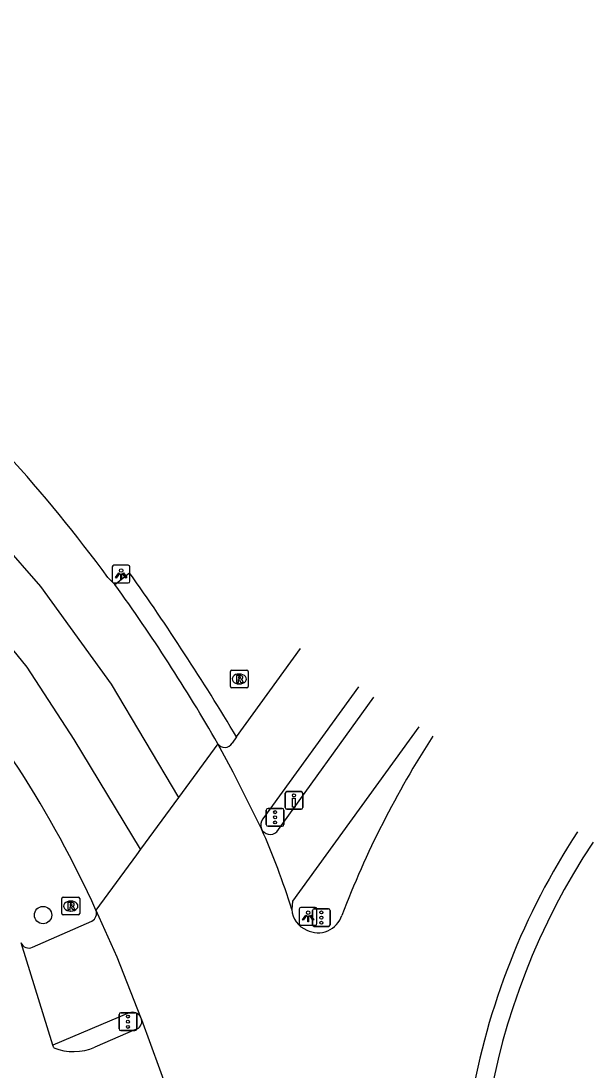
# Model space of a CAD drawing. Extents: x 159040 to 160094, y 381214 to 382518.
# Drawn here: x 160037.3 to 160069.4, y 382180.7 to 382239.7 of the extents above; entities that cross this region are included whole.
import ezdxf

# ---------------------------------------------------------------- set-up
doc = ezdxf.new("R2010")
doc.units = 0
for name, color, linetype in [('IMGEO_Boom', 7, 'Continuous'), ('IMGEO_Drukknoppaal', 7, 'Continuous'), ('IMGEO_Fietspad_gesloten', 7, 'Continuous'), ('IMGEO_Fietspad_open', 7, 'Continuous'), ('IMGEO_Lichtpunt', 7, 'Continuous'), ('IMGEO_Rijbaan_regionaal_gesloten', 7, 'Continuous'), ('IMGEO_Rioolput', 7, 'Continuous'), ('IMGEO_Verkeerseiland_open', 7, 'Continuous'), ('IMGEO_Verkeersregelinstallatiepaal', 7, 'Continuous'), ('IMGEO_Voetpad_open', 7, 'Continuous')]:
    doc.layers.add(name, color=color, linetype=linetype)

msp = doc.modelspace()

# ---------------------------------------------------------------- linework, layer by layer
at = {"layer": 'IMGEO_Boom'}
msp.add_circle((160038.523, 382189.43), 0.489, dxfattribs=at)
at = {"layer": 'IMGEO_Drukknoppaal'}
for p, q in [((160052.125, 382195.48), (160052.125, 382196.28)), ((160052.125, 382196.28), (160052.125, 382195.48)), ((160052.225, 382196.38), (160053.015, 382196.38)), ((160053.015, 382196.38), (160052.225, 382196.38)), ((160053.115, 382196.28), (160053.115, 382195.48)), ((160053.115, 382195.48), (160053.115, 382196.28)), ((160053.015, 382195.38), (160052.225, 382195.38)), ((160052.225, 382195.38), (160053.015, 382195.38))]:
    msp.add_line(p, q, dxfattribs=at)
msp.add_lwpolyline([(160052.695, 382196.005), (160052.695, 382195.505), (160052.545, 382195.505), (160052.545, 382196.005), (160052.695, 382196.005)], dxfattribs=at)
msp.add_circle((160052.62, 382196.17), 0.085, dxfattribs=at)
for centre, start, end in [((160052.225, 382196.28), 90, 180), ((160052.225, 382196.28), 90, 180), ((160053.015, 382196.28), 0, 90), ((160053.015, 382196.28), 360, 90), ((160052.225, 382195.48), 180, 270), ((160052.225, 382195.48), 180, 270), ((160053.015, 382195.48), 270, 0), ((160053.015, 382195.48), 270, 0)]:
    msp.add_arc(centre, 0.1, start, end, dxfattribs=at)
at = {"layer": 'IMGEO_Fietspad_gesloten'}
for points in [[(160039.072, 382182.114), (160037.284, 382187.872)], [(160043.716, 382183.004), (160041.428, 382182.003)], [(160039.12, 382181.961), (160039.072, 382182.114)]]:
    msp.add_lwpolyline(points, dxfattribs=at)
for centre, radius, start, end in [((160043.626, 382183.437), 0.442, 281.70486, 15.72983), ((160040.223, 382184.762), 3.011, 248.49938, 293.58568)]:
    msp.add_arc(centre, radius, start, end, dxfattribs=at)
at = {"layer": 'IMGEO_Fietspad_open'}
for points in [[(160051.649, 382194.116), (160057.107, 382201.693)], [(160059.625, 382200.023), (160052.545, 382190.208), (160052.49, 382189.753)]]:
    msp.add_lwpolyline(points, dxfattribs=at)
msp.add_arc((160051.28, 382194.506), 0.537, 204.04596, 313.46233, dxfattribs=at)
at = {"layer": 'IMGEO_Lichtpunt'}
for p, q in [((160042.409, 382209.015), (160042.409, 382208.208)), ((160042.409, 382209.015), (160042.409, 382208.208)), ((160043.311, 382209.11), (160042.503, 382209.11)), ((160043.311, 382209.11), (160042.503, 382209.11)), ((160043.405, 382208.208), (160043.405, 382209.015)), ((160043.405, 382208.208), (160043.405, 382209.015)), ((160042.503, 382208.114), (160043.311, 382208.114)), ((160042.503, 382208.114), (160043.311, 382208.114)), ((160052.915, 382189.765), (160052.915, 382188.958)), ((160052.915, 382189.765), (160052.915, 382188.958)), ((160053.817, 382189.86), (160053.009, 382189.86)), ((160053.817, 382189.86), (160053.009, 382189.86)), ((160053.911, 382188.958), (160053.911, 382189.765)), ((160053.911, 382188.958), (160053.911, 382189.765)), ((160053.009, 382188.864), (160053.817, 382188.864)), ((160053.009, 382188.864), (160053.817, 382188.864))]:
    msp.add_line(p, q, dxfattribs=at)
for points in [[(160042.783, 382208.679), (160042.822, 382208.651), (160042.634, 382208.389), (160042.596, 382208.416), (160042.783, 382208.679)], [(160042.885, 382208.631), (160042.932, 382208.631), (160042.932, 382208.309), (160042.885, 382208.309), (160042.885, 382208.631)], [(160042.995, 382208.651), (160043.033, 382208.678), (160043.22, 382208.416), (160043.181, 382208.388), (160042.995, 382208.651)], [(160053.289, 382189.429), (160053.328, 382189.401), (160053.14, 382189.139), (160053.102, 382189.166), (160053.289, 382189.429)], [(160053.391, 382189.381), (160053.438, 382189.381), (160053.438, 382189.059), (160053.391, 382189.059), (160053.391, 382189.381)], [(160053.501, 382189.401), (160053.539, 382189.428), (160053.726, 382189.166), (160053.687, 382189.138), (160053.501, 382189.401)]]:
    msp.add_lwpolyline(points, dxfattribs=at)
for centre in [(160042.908, 382208.813), (160053.414, 382189.563)]:
    msp.add_circle(centre, 0.0994, dxfattribs=at)
for centre, start, end in [((160042.503, 382209.015), 90, 180), ((160042.503, 382209.015), 90, 180), ((160043.311, 382209.015), 0, 90), ((160043.311, 382209.015), 0, 90), ((160042.503, 382208.208), 180, 270), ((160042.503, 382208.208), 180, 270), ((160043.311, 382208.208), 270, 0), ((160043.311, 382208.208), 270, 360), ((160053.009, 382189.765), 90, 180), ((160053.009, 382189.765), 90, 180), ((160053.817, 382189.765), 0, 90), ((160053.817, 382189.765), 0, 90), ((160053.009, 382188.958), 180, 270), ((160053.009, 382188.958), 180, 270), ((160053.817, 382188.958), 270, 0), ((160053.817, 382188.958), 270, 360)]:
    msp.add_arc(centre, 0.0946, start, end, dxfattribs=at)
at = {"layer": 'IMGEO_Rijbaan_regionaal_gesloten'}
for points in [[(160044.002, 382193.144), (160040.265, 382199.308), (160037.626, 382203.382), (160034.07, 382207.743), (160030.973, 382210.899), (160027.761, 382213.883), (160024.319, 382216.81), (160019.615, 382220.31), (160011.012, 382226.564), (159985.831, 382245.041), (159951.455, 382270.099), (159951.408, 382270.111)], [(159986.376, 382249.304), (160003.384, 382236.892), (160016.21, 382227.235), (160024.574, 382221.169), (160029.802, 382216.915), (160033.984, 382212.941), (160038.375, 382207.92), (160042.349, 382202.412), (160046.13, 382196.053)], [(160042.167, 382208.411), (160042.562, 382208.02)], [(160048.338, 382199.072), (160046.13, 382196.053)], [(160050.789, 382194.287), (160049.209, 382197.463), (160048.338, 382199.072)], [(160046.13, 382196.053), (160044.002, 382193.144)], [(160044.002, 382193.144), (160043.769, 382192.825), (160041.491, 382189.71)], [(160041.491, 382189.71), (160042.661, 382187.084), (160044.002, 382183.682)], [(160044.002, 382183.682), (160044.052, 382183.557)], [(160044.052, 382183.557), (160045.568, 382179.397)]]:
    msp.add_lwpolyline(points, dxfattribs=at)
for centre, radius, start, end in [((159974.287, 382158.834), 84.056, 36.14285, 42.24704), ((159959.27, 382147.916), 102.713, 29.87071, 35.81437), ((159985.811, 382164.526), 61.111, 24.33721, 41.27742), ((160106.144, 382169.964), 54.431, 147.14245, 159.06011), ((160013.544, 382177.728), 40.76, 17.15877, 23.96994), ((160101.974, 382172.154), 39.991, 146.70363, 170.35459), ((160053.802, 382189.821), 1.313, 182.96934, 249.46562), ((160053.977, 382189.831), 1.394, 242.83178, 342.7261)]:
    msp.add_arc(centre, radius, start, end, dxfattribs=at)
at = {"layer": 'IMGEO_Rioolput'}
for p, q in [((160049.045, 382202.284), (160049.045, 382203.136)), ((160049.12, 382203.21), (160049.972, 382203.21)), ((160049.533, 382202.99), (160049.558, 382202.99)), ((160050.046, 382203.136), (160050.046, 382202.284)), ((160049.972, 382202.21), (160049.12, 382202.21)), ((160049.556, 382202.43), (160049.531, 382202.43)), ((160039.579, 382189.512), (160039.579, 382190.364)), ((160039.654, 382190.438), (160040.506, 382190.438)), ((160040.58, 382190.364), (160040.58, 382189.512)), ((160040.067, 382190.218), (160040.092, 382190.218)), ((160040.506, 382189.438), (160039.654, 382189.438)), ((160040.09, 382189.658), (160040.065, 382189.658))]:
    msp.add_line(p, q, dxfattribs=at)
for points in [[(160049.045, 382202.284), (160049.045, 382203.136)], [(160049.12, 382203.21), (160049.972, 382203.21)], [(160049.634, 382202.908), (160049.382, 382202.91), (160049.382, 382202.51)], [(160049.56, 382202.829), (160049.506, 382202.829), (160049.506, 382202.748)], [(160049.506, 382202.748), (160049.558, 382202.748)], [(160050.046, 382203.136), (160050.046, 382202.284)], [(160049.972, 382202.21), (160049.12, 382202.21)], [(160049.382, 382202.51), (160049.506, 382202.51), (160049.506, 382202.672), (160049.517, 382202.672)], [(160049.564, 382202.643), (160049.635, 382202.51), (160049.775, 382202.51), (160049.71, 382202.636)], [(160039.579, 382189.512), (160039.579, 382190.364)], [(160039.654, 382190.438), (160040.506, 382190.438)], [(160040.58, 382190.364), (160040.58, 382189.512)], [(160040.168, 382190.136), (160039.916, 382190.138), (160039.916, 382189.738)], [(160039.916, 382189.738), (160040.04, 382189.738), (160040.04, 382189.9), (160040.051, 382189.9)], [(160040.094, 382190.057), (160040.04, 382190.057), (160040.04, 382189.976)], [(160040.04, 382189.976), (160040.092, 382189.976)], [(160040.098, 382189.871), (160040.169, 382189.738), (160040.309, 382189.738), (160040.244, 382189.864)], [(160040.506, 382189.438), (160039.654, 382189.438)]]:
    msp.add_lwpolyline(points, dxfattribs=at)
for centre, radius, start, end in [((160049.122, 382203.134), 0.0765, 91.55205, 178.44795), ((160049.122, 382203.134), 0.0765, 91.55205, 178.44795), ((160049.542, 382202.937), 0.19, 274.7715, 282.96867), ((160049.566, 382202.733), 0.0964, 77.00612, 93.18647), ((160049.58, 382202.79), 0.0378, 276.66336, 79.67722), ((160049.633, 382202.798), 0.109, 350.36119, 89.41601), ((160049.631, 382202.798), 0.112, 277.58423, 350.98172), ((160049.615, 382202.583), 0.108, 29.51342, 73.79051), ((160049.97, 382203.134), 0.0765, 1.55205, 88.44795), ((160049.97, 382203.134), 0.0765, 1.55205, 88.44795), ((160049.122, 382202.286), 0.0765, 181.55205, 268.44795), ((160049.122, 382202.286), 0.0765, 181.55205, 268.44795), ((160049.516, 382202.619), 0.0533, 26.02933, 88.69889), ((160049.97, 382202.286), 0.0765, 271.55205, 358.44795), ((160049.97, 382202.286), 0.0765, 271.55205, 358.44795), ((160039.656, 382190.362), 0.0765, 91.55205, 178.44795), ((160039.656, 382190.362), 0.0765, 91.55205, 178.44795), ((160040.504, 382190.362), 0.0765, 1.55205, 88.44795), ((160040.504, 382190.362), 0.0765, 1.55205, 88.44795), ((160040.05, 382189.847), 0.0533, 26.02933, 88.69889), ((160040.076, 382190.165), 0.19, 274.7715, 282.96867), ((160040.1, 382189.961), 0.0964, 77.00612, 93.18647), ((160040.114, 382190.018), 0.0378, 276.66336, 79.67722), ((160040.167, 382190.026), 0.109, 350.36119, 89.41601), ((160040.165, 382190.026), 0.112, 277.58423, 350.98172), ((160040.149, 382189.811), 0.108, 29.51342, 73.79051), ((160039.656, 382189.514), 0.0765, 181.55205, 268.44795), ((160039.656, 382189.514), 0.0765, 181.55205, 268.44795), ((160040.504, 382189.514), 0.0765, 271.55205, 358.44795), ((160040.504, 382189.514), 0.0765, 271.55205, 358.44795)]:
    msp.add_arc(centre, radius, start, end, dxfattribs=at)
for centre, major_axis, ratio, start_param, end_param in [((160049.532, 382202.71), (-0.387, 0.002), 0.722429, 4.712389, 7.853982), ((160049.557, 382202.71), (-0.39, 0.002), 0.717154, 1.570796, 4.712389), ((160040.066, 382189.938), (-0.387, 0.002), 0.722429, 4.712389, 7.853982), ((160040.091, 382189.938), (-0.39, 0.002), 0.717154, 1.570796, 4.712389)]:
    msp.add_ellipse(centre, major_axis=major_axis, ratio=ratio, start_param=start_param, end_param=end_param, dxfattribs=at)
at = {"layer": 'IMGEO_Verkeerseiland_open'}
msp.add_lwpolyline([(160042.562, 382208.02), (160043.379, 382208.685)], dxfattribs=at)
for centre, radius, start, end in [((159928.181, 382127.072), 141.178, 30.84152, 35.31605), ((160101.773, 382172.129), 38.793, 146.51653, 195.09581)]:
    msp.add_arc(centre, radius, start, end, dxfattribs=at)
at = {"layer": 'IMGEO_Verkeersregelinstallatiepaal'}
for p, q in [((160051.066, 382194.53), (160051.066, 382195.33)), ((160051.066, 382195.33), (160051.066, 382194.53)), ((160051.166, 382195.43), (160051.956, 382195.43)), ((160051.956, 382195.43), (160051.166, 382195.43)), ((160052.056, 382195.33), (160052.056, 382194.53)), ((160052.056, 382194.53), (160052.056, 382195.33)), ((160051.956, 382194.43), (160051.166, 382194.43)), ((160051.166, 382194.43), (160051.956, 382194.43)), ((160053.761, 382189.79), (160054.551, 382189.79)), ((160054.551, 382189.79), (160053.761, 382189.79)), ((160053.661, 382188.89), (160053.661, 382189.69)), ((160053.661, 382189.69), (160053.661, 382188.89)), ((160054.651, 382189.69), (160054.651, 382188.89)), ((160054.651, 382188.89), (160054.651, 382189.69)), ((160054.551, 382188.79), (160053.761, 382188.79)), ((160053.761, 382188.79), (160054.551, 382188.79)), ((160042.795, 382183.036), (160042.795, 382183.836)), ((160042.795, 382183.836), (160042.795, 382183.036)), ((160042.895, 382183.936), (160043.685, 382183.936)), ((160043.685, 382183.936), (160042.895, 382183.936)), ((160043.785, 382183.836), (160043.785, 382183.036)), ((160043.785, 382183.036), (160043.785, 382183.836)), ((160043.685, 382182.936), (160042.895, 382182.936)), ((160042.895, 382182.936), (160043.685, 382182.936))]:
    msp.add_line(p, q, dxfattribs=at)
for centre in [(160051.561, 382195.22), (160051.561, 382194.93), (160051.561, 382194.64), (160054.156, 382189.58), (160054.156, 382189.29), (160054.156, 382189), (160043.29, 382183.726), (160043.29, 382183.436), (160043.29, 382183.146)]:
    msp.add_circle(centre, 0.085, dxfattribs=at)
for centre, start, end in [((160051.166, 382195.33), 90, 180), ((160051.166, 382195.33), 90, 180), ((160051.956, 382195.33), 0, 90), ((160051.956, 382195.33), 360, 90), ((160051.166, 382194.53), 180, 270), ((160051.166, 382194.53), 180, 270), ((160051.956, 382194.53), 270, 0), ((160051.956, 382194.53), 270, 0), ((160053.761, 382189.69), 90, 180), ((160053.761, 382189.69), 90, 180), ((160054.551, 382189.69), 0, 90), ((160054.551, 382189.69), 360, 90), ((160053.761, 382188.89), 180, 270), ((160053.761, 382188.89), 180, 270), ((160054.551, 382188.89), 270, 0), ((160054.551, 382188.89), 270, 0), ((160042.895, 382183.836), 90, 180), ((160042.895, 382183.836), 90, 180), ((160043.685, 382183.836), 0, 90), ((160043.685, 382183.836), 360, 90), ((160042.895, 382183.036), 180, 270), ((160042.895, 382183.036), 180, 270), ((160043.685, 382183.036), 270, 0), ((160043.685, 382183.036), 270, 0)]:
    msp.add_arc(centre, 0.1, start, end, dxfattribs=at)
at = {"layer": 'IMGEO_Voetpad_open'}
for points in [[(160049.395, 382199.449), (160052.99, 382204.422)], [(160056.24, 382202.268), (160050.866, 382194.844)], [(160049.395, 382199.449), (160049.144, 382199.102)], [(160037.929, 382187.619), (160041.261, 382189.088)], [(160043.368, 382183.935), (160039.072, 382182.114)]]:
    msp.add_lwpolyline(points, dxfattribs=at)
for centre, radius, start, end in [((160048.732, 382199.34), 0.476, 214.21814, 330.04509), ((160051.283, 382194.503), 0.539, 140.66464, 203.59393), ((160041.033, 382189.526), 0.494, 297.54733, 21.86641), ((160037.73, 382188.061), 0.485, 202.96659, 294.19841), ((160043.543, 382183.453), 0.513, 26.51958, 109.97112)]:
    msp.add_arc(centre, radius, start, end, dxfattribs=at)

doc.saveas('drawing.dxf')
